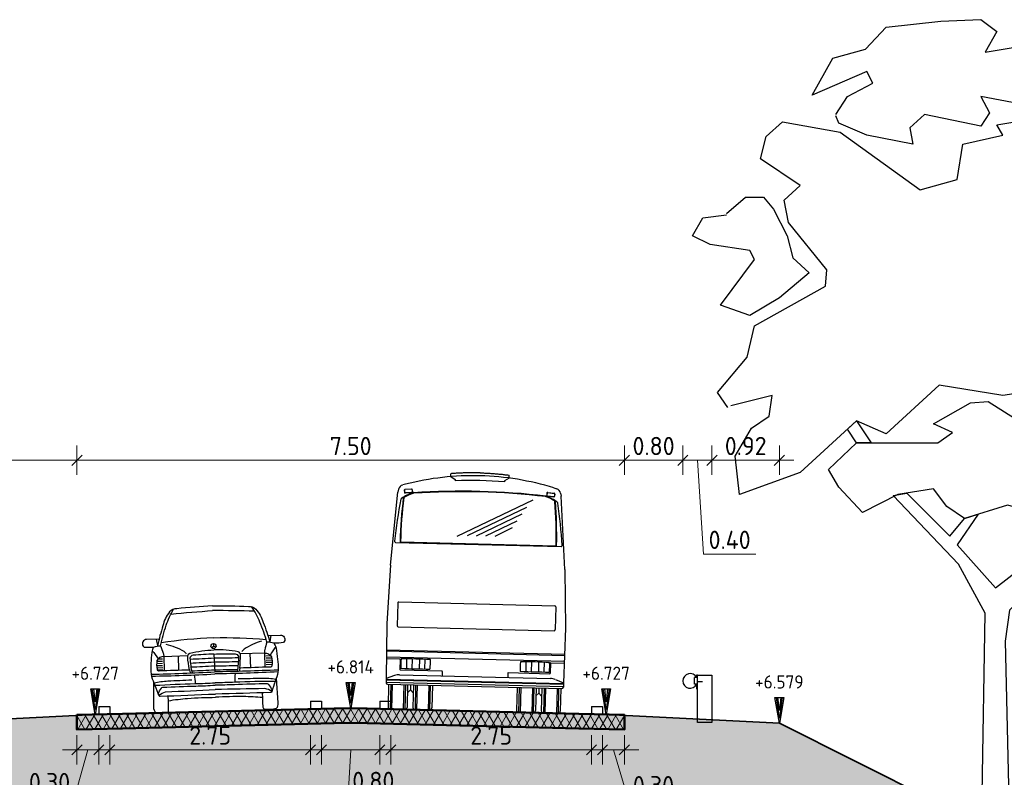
# Model space of a CAD drawing. Header units: metres. Extents: x -54 to 109, y -117 to 84.
# Tile 632 of 656: x 34 to 48, y 11 to 22. Entities that reach past the tile are written whole.
import ezdxf

# ---------------------------------------------------------------- set-up
doc = ezdxf.new("R2010")
doc.units = ezdxf.units.M
doc.layers.get('Defpoints').update_dxf_attribs({"color": 151})
for name, color, linetype, lineweight in [('B-WE-GR-BOOM-S', 253, 'Continuous', 25), ('N-WE-BV-GELEIDECONSTRUCTIE_GELEIDERAIL-SD', 210, 'Continuous', 25), ('N-WE-GW-BERM-GD', 90, 'Continuous', 35), ('N-WE-VH-VERHARDING-GD', 252, 'Continuous', 50), ('N-WE-VH-VERHARDING_ASFALT_DEKLAAG-AD', 252, 'Continuous', 18), ('N-WE-VW-MARKERING-GD', 7, 'Continuous', 35), ('N-WE-VW-MARKERING-S', 7, 'Continuous', 25), ('X-XX-AL-AANKLEDING-SD', 7, 'Continuous', 25), ('X-XX-AL-M', 7, 'Continuous', 18), ('X-XX-AL-T25', 7, 'Continuous', 25), ('X-XX-AL_BINDEND-M', 10, 'Continuous', 18)]:
    doc.layers.add(name, color=color, linetype=linetype, lineweight=lineweight)
doc.layers.add('N-WE-GW-GROND_ZAND_DRAINEERZAND-V', color=7, linetype='Continuous', lineweight=18, true_color=0xf6e8be)
doc.styles.add('NLCS-ISO', font='NLCS-ISO.ttf')
doc.styles.add('NLCS-ISO-M100-T25', font='NLCS-ISO.ttf', dxfattribs={"height": 0.25})
doc.dimstyles.new('NLCS-M100-T25-SCHRAP_L2_H2', dxfattribs={"dimscale": 0.1, "dimtxt": 2.5, "dimasz": 1.4, "dimexe": 2, "dimexo": 2, "dimgap": 0.7, "dimtad": 1, "dimzin": 0, "dimdsep": 46, "dimtxsty": 'NLCS-ISO-M100-T25', "dimblk": 'OBLIQUE', "dimcen": 0, "dimdle": 2, "dimclrd": 256, "dimclre": 256, "dimclrt": 256, "dimazin": 0, "dimtfac": 1, "dimtdec": 3, "dimtofl": 0, "dimtmove": 0, "dimatfit": 3, "dimldrblk": 'OBLIQUE', "dimfxl": 2, "dimfxlon": 1, "dimtfillclr": 256, "dimtolj": 1, "dimtzin": 0, "dimlwd": -1, "dimlwe": -1, "dimarcsym": 0})

# ---------------------------------------------------------------- blocks, each defined once
blk = doc.blocks.new('A$Ca52052d4')
at = {"color": 0, "flags": 128}
for points in [[(0.2, 0.614), (0.19, 0.614), (0.16, 0.614)], [(0.2, 0.525), (0.19, 0.525), (0.16, 0.525), (0.16, 0.614)], [(0.19, 0.462), (0.2, 0.462), (0.2, 0.65)], [(0.2, 0.65), (0.19, 0.65), (0.19, 0.614)], [(0.2, 0.65), (0.4, 0.65), (0.4, 0)], [(0.2, 0.56), (0.272, 0.56)], [(0.19, 0.525), (0.19, 0.462)], [(0.4, 0), (0.2, 0), (0.2, 0.462)]]:
    blk.add_lwpolyline(points, dxfattribs=at)
at = {"color": 0}
blk.add_arc((0.1, 0.569), 0.1, 26.6162, 333.7364, dxfattribs=at)
blk = doc.blocks.new('SGR-BOOM_S01_T_ZIJ-D')
at = {"linetype": 'Continuous'}
for p, q in [((1.317, 5.361), (1.456, 5.957)), ((1.456, 5.957), (1.636, 5.985)), ((1.636, 5.985), (1.5, 5.401)), ((1.5, 5.401), (1.317, 5.361))]:
    blk.add_line(p, q, dxfattribs=at)
for p, q in [((0, 0.02), (0, 0)), ((0, 0), (0.527, 0))]:
    blk.add_line(p, q)
at = {"linetype": 'Continuous', "flags": 128}
for points in [[(-1.945, 9.637), (-1.783, 9.88), (-1.439, 10.062), (-1.52, 10.224), (-2.27, 9.9), (-1.986, 10.407), (-1.54, 10.528), (-1.256, 10.832), (-0.507, 10.913), (0.041, 10.934), (0.263, 10.772), (0.101, 10.488), (0.952, 10.63), (1.196, 10.913), (1.743, 10.751), (2.026, 10.853), (2.351, 10.549), (1.743, 10.062), (1.783, 9.698), (1.56, 9.596), (0.041, 9.88), (0.162, 9.657), (0.041, 9.475), (-0.73, 9.637), (-0.932, 9.454), (-0.892, 9.231), (-1.52, 9.353), (-1.905, 9.515), (-1.945, 9.617)], [(-3.425, 5.624), (-3.567, 5.827), (-3.161, 6.313), (-3.06, 6.739), (-2.087, 7.286), (-2.067, 7.509), (-2.594, 8.157), (-2.655, 8.461), (-2.432, 8.664), (-2.979, 9.029), (-2.898, 9.333), (-2.675, 9.535), (-1.885, 9.394), (-0.79, 8.603), (-0.284, 8.745), (-0.203, 9.231), (0.345, 9.353), (0.263, 9.495), (1.115, 9.637), (1.074, 9.353), (1.581, 9.231), (1.905, 9.454), (1.864, 9.86), (2.047, 10.184), (2.634, 10.265), (3.668, 9.617), (3.79, 9.13), (3.101, 8.664), (3.303, 8.34), (4.154, 8.178), (4.519, 7.894), (3.769, 7.246), (2.655, 7.002), (2.634, 6.678), (2.168, 6.516), (1.925, 6.03), (0.345, 5.786), (-0.527, 5.928), (-1.256, 5.26), (-1.662, 5.442), (-2.432, 4.733), (-3.263, 4.429), (-3.323, 4.956), (-3.101, 5.341), (-2.857, 5.503), (-2.817, 5.786), (-3.384, 5.645)], [(-3.445, 8.279), (-3.182, 8.502), (-2.938, 8.502), (-2.797, 8.34), (-2.614, 7.975), (-2.533, 7.671), (-2.31, 7.468), (-2.716, 7.124), (-3.121, 6.881), (-3.526, 7.023), (-3.06, 7.651), (-3.121, 7.772), (-3.668, 7.853), (-3.911, 7.975), (-3.769, 8.218), (-3.445, 8.259)], [(2.412, 5.786), (2.026, 5.867), (2.594, 6.111), (2.432, 6.273), (2.878, 6.556), (2.898, 6.739), (3.546, 6.881), (3.688, 6.739), (4.033, 6.759), (3.952, 7.023), (4.073, 7.266), (4.357, 7.306), (4.722, 6.881), (4.56, 6.232), (4.215, 5.989), (4.276, 5.685), (4.033, 4.976), (3.668, 4.834), (3.283, 5.118), (3.384, 5.401), (3.202, 5.665), (3.546, 6.111), (3.344, 6.111), (2.857, 5.847), (2.614, 5.827), (2.391, 5.786)], [(0, 0.02), (0.061, 0.324), (0.101, 2.807), (-0.263, 3.476), (-1.16, 4.418), (-0.973, 4.449), (-0.385, 3.861), (-0.182, 4.104), (0.006, 4.163), (-0.284, 3.74), (0.243, 3.152), (0.608, 3.436), (0.851, 3.74), (1.034, 4.125), (1.236, 4.064), (1.054, 3.659), (0.709, 3.111), (0.436, 2.848), (0.375, 2.422), (0.426, 0.243), (0.527, 0), (0, 0)]]:
    blk.add_lwpolyline(points, dxfattribs=at)
for points in [[(-1.662, 5.138), (-0.547, 5.138), (-0.345, 5.28), (-0.608, 5.401), (-0.101, 5.685), (0.142, 5.705), (0.588, 5.422), (1.094, 5.3), (1.743, 5.462), (1.864, 5.746), (2.857, 5.543), (3.141, 5.422), (3.04, 5.097), (2.675, 4.976), (2.999, 4.834), (3.283, 4.53), (3.587, 4.408), (3.607, 4.206), (3.222, 4.044), (2.493, 4.206), (2.067, 3.861), (1.864, 3.537), (1.236, 4.064), (0.405, 4.287), (-0.182, 4.104), (-0.426, 4.267), (-0.608, 4.51), (-1.094, 4.429), (-1.581, 4.185), (-1.905, 4.53), (-2.047, 4.773)], [(-1.662, 5.138), (-1.787, 5.326), (-1.662, 5.442), (-1.459, 5.138)]]:
    blk.add_lwpolyline(points, close=True, dxfattribs=at)
blk = doc.blocks.new('VW-MARKERING_015')
at = {"layer": 'N-WE-VW-MARKERING-S'}
for p, q in [((-0.075, 0.1), (0.075, 0.1)), ((-0.075, 0.1), (-0.075, 0)), ((-0.075, 0), (0.075, 0)), ((0.075, 0.1), (0.075, 0))]:
    blk.add_line(p, q, dxfattribs=at)
blk = doc.blocks.new('Blok - Peilmaat randverharding')
at = {"color": 0}
for p, q in [((-0.6, 3.5), (0.6, 3.5)), ((0, 0), (-0.6, 3.5)), ((-0.4, 3.5), (0.4, 3.5)), ((0, 0.7), (-0.4, 3.5)), ((-0.2, 3.5), (0.2, 3.5)), ((0, 1.75), (-0.2, 3.5)), ((0.6, 3.5), (0, 0)), ((0.4, 3.5), (0, 0.7)), ((0.2, 3.5), (0, 1.75))]:
    blk.add_line(p, q, dxfattribs=at)
blk = doc.blocks.new('_Oblique')
at = {"color": 0, "linetype": 'ByBlock', "lineweight": -2}
blk.add_line((-0.5, -0.5), (0.5, 0.5), dxfattribs=at)
blk = doc.blocks.new('*D194')
at = {"layer": 'Defpoints', "color": 0, "transparency": 16777216}
for p in [(34.859, 12.347), (35.159, 12.354), (35.159, 11.864)]:
    blk.add_point(p, dxfattribs=at)
at = {"layer": 'X-XX-AL_BINDEND-M', "transparency": 16777216}
for p, q in [((34.859, 12.064), (34.859, 11.664)), ((35.159, 12.064), (35.159, 11.664)), ((34.659, 11.864), (35.359, 11.864)), ((35.009, 11.864), (34.828, 11.227)), ((34.828, 11.227), (34.138, 11.227))]:
    blk.add_line(p, q, dxfattribs=at)
at = {"layer": 'X-XX-AL_BINDEND-M', "transparency": 16777216, "xscale": 0.14, "yscale": 0.14, "zscale": 0.14, "rotation": 180}
blk.add_blockref('_Oblique', (34.859, 11.864), dxfattribs=at)
at = {"layer": 'X-XX-AL_BINDEND-M', "transparency": 16777216, "xscale": 0.14, "yscale": 0.14, "zscale": 0.14}
blk.add_blockref('_Oblique', (35.159, 11.864), dxfattribs=at)
at = {"layer": 'X-XX-AL_BINDEND-M', "transparency": 16777216, "insert": (34.483, 11.422), "char_height": 0.25, "attachment_point": 5, "style": 'NLCS-ISO-M100-T25'}
blk.add_mtext('\\A1;0.30', dxfattribs=at)
blk = doc.blocks.new('*D195')
at = {"layer": 'Defpoints', "color": 0, "transparency": 16777216}
for p in [(38.059, 12.427), (35.309, 12.358), (38.059, 11.864)]:
    blk.add_point(p, dxfattribs=at)
at = {"layer": 'X-XX-AL_BINDEND-M', "transparency": 16777216}
for p, q in [((35.309, 12.064), (35.309, 11.664)), ((38.059, 12.064), (38.059, 11.664)), ((35.109, 11.864), (38.259, 11.864))]:
    blk.add_line(p, q, dxfattribs=at)
at = {"layer": 'X-XX-AL_BINDEND-M', "transparency": 16777216, "xscale": 0.14, "yscale": 0.14, "zscale": 0.14, "rotation": 180}
blk.add_blockref('_Oblique', (35.309, 11.864), dxfattribs=at)
at = {"layer": 'X-XX-AL_BINDEND-M', "transparency": 16777216, "xscale": 0.14, "yscale": 0.14, "zscale": 0.14}
blk.add_blockref('_Oblique', (38.059, 11.864), dxfattribs=at)
at = {"layer": 'X-XX-AL_BINDEND-M', "transparency": 16777216, "insert": (36.684, 12.059), "char_height": 0.25, "attachment_point": 5, "style": 'NLCS-ISO-M100-T25'}
blk.add_mtext('\\A1;2.75', dxfattribs=at)
blk = doc.blocks.new('*D196')
at = {"layer": 'Defpoints', "color": 0, "transparency": 16777216}
for p in [(38.209, 12.529), (39.009, 12.529), (39.009, 11.864)]:
    blk.add_point(p, dxfattribs=at)
at = {"layer": 'X-XX-AL_BINDEND-M', "transparency": 16777216}
for p, q in [((38.209, 12.064), (38.209, 11.664)), ((39.009, 12.064), (39.009, 11.664)), ((38.009, 11.864), (39.209, 11.864)), ((38.609, 11.864), (38.574, 11.243)), ((38.574, 11.243), (39.264, 11.243))]:
    blk.add_line(p, q, dxfattribs=at)
at = {"layer": 'X-XX-AL_BINDEND-M', "transparency": 16777216, "xscale": 0.14, "yscale": 0.14, "zscale": 0.14, "rotation": 180}
blk.add_blockref('_Oblique', (38.209, 11.864), dxfattribs=at)
at = {"layer": 'X-XX-AL_BINDEND-M', "transparency": 16777216, "xscale": 0.14, "yscale": 0.14, "zscale": 0.14}
blk.add_blockref('_Oblique', (39.009, 11.864), dxfattribs=at)
at = {"layer": 'X-XX-AL_BINDEND-M', "transparency": 16777216, "insert": (38.919, 11.438), "char_height": 0.25, "attachment_point": 5, "style": 'NLCS-ISO-M100-T25'}
blk.add_mtext('\\A1;0.80', dxfattribs=at)
blk = doc.blocks.new('*D197')
at = {"layer": 'Defpoints', "color": 0, "transparency": 16777216}
for p in [(39.159, 12.444), (41.909, 12.358), (41.909, 11.864)]:
    blk.add_point(p, dxfattribs=at)
at = {"layer": 'X-XX-AL_BINDEND-M', "transparency": 16777216}
for p, q in [((39.159, 12.064), (39.159, 11.664)), ((41.909, 12.064), (41.909, 11.664)), ((38.959, 11.864), (42.109, 11.864))]:
    blk.add_line(p, q, dxfattribs=at)
at = {"layer": 'X-XX-AL_BINDEND-M', "transparency": 16777216, "xscale": 0.14, "yscale": 0.14, "zscale": 0.14, "rotation": 180}
blk.add_blockref('_Oblique', (39.159, 11.864), dxfattribs=at)
at = {"layer": 'X-XX-AL_BINDEND-M', "transparency": 16777216, "xscale": 0.14, "yscale": 0.14, "zscale": 0.14}
blk.add_blockref('_Oblique', (41.909, 11.864), dxfattribs=at)
at = {"layer": 'X-XX-AL_BINDEND-M', "transparency": 16777216, "insert": (40.534, 12.059), "char_height": 0.25, "attachment_point": 5, "style": 'NLCS-ISO-M100-T25'}
blk.add_mtext('\\A1;2.75', dxfattribs=at)
blk = doc.blocks.new('*D198')
at = {"layer": 'Defpoints', "color": 0, "transparency": 16777216}
for p in [(42.059, 12.354), (42.359, 12.347), (42.359, 11.864)]:
    blk.add_point(p, dxfattribs=at)
at = {"layer": 'X-XX-AL_BINDEND-M', "transparency": 16777216}
for p, q in [((42.059, 12.064), (42.059, 11.664)), ((42.359, 12.064), (42.359, 11.664)), ((41.859, 11.864), (42.559, 11.864)), ((42.209, 11.864), (42.413, 11.184)), ((42.413, 11.184), (43.103, 11.184))]:
    blk.add_line(p, q, dxfattribs=at)
at = {"layer": 'X-XX-AL_BINDEND-M', "transparency": 16777216, "xscale": 0.14, "yscale": 0.14, "zscale": 0.14, "rotation": 180}
blk.add_blockref('_Oblique', (42.059, 11.864), dxfattribs=at)
at = {"layer": 'X-XX-AL_BINDEND-M', "transparency": 16777216, "xscale": 0.14, "yscale": 0.14, "zscale": 0.14}
blk.add_blockref('_Oblique', (42.359, 11.864), dxfattribs=at)
at = {"layer": 'X-XX-AL_BINDEND-M', "transparency": 16777216, "insert": (42.758, 11.379), "char_height": 0.25, "attachment_point": 5, "style": 'NLCS-ISO-M100-T25'}
blk.add_mtext('\\A1;0.30', dxfattribs=at)
blk = doc.blocks.new('*D199')
at = {"layer": 'Defpoints', "color": 0, "transparency": 16777216}
for p in [(34.859, 15.829), (34.859, 12.341), (42.359, 12.347)]:
    blk.add_point(p, dxfattribs=at)
at = {"layer": 'X-XX-AL_BINDEND-M', "transparency": 16777216}
for p, q in [((34.859, 15.629), (34.859, 16.029)), ((42.359, 15.629), (42.359, 16.029)), ((42.559, 15.829), (34.659, 15.829))]:
    blk.add_line(p, q, dxfattribs=at)
at = {"layer": 'X-XX-AL_BINDEND-M', "transparency": 16777216, "xscale": 0.14, "yscale": 0.14, "zscale": 0.14, "rotation": 180}
blk.add_blockref('_Oblique', (34.859, 15.829), dxfattribs=at)
at = {"layer": 'X-XX-AL_BINDEND-M', "transparency": 16777216, "xscale": 0.14, "yscale": 0.14, "zscale": 0.14}
blk.add_blockref('_Oblique', (42.359, 15.829), dxfattribs=at)
at = {"layer": 'X-XX-AL_BINDEND-M', "transparency": 16777216, "insert": (38.609, 16.024), "char_height": 0.25, "attachment_point": 5, "style": 'NLCS-ISO-M100-T25'}
blk.add_mtext('\\A1;7.50', dxfattribs=at)
blk = doc.blocks.new('*D200')
at = {"layer": 'Defpoints', "color": 0, "transparency": 16777216}
for p in [(30.809, 15.829), (34.859, 12.341), (30.809, 12.144)]:
    blk.add_point(p, dxfattribs=at)
at = {"layer": 'X-XX-AL-M', "transparency": 16777216}
for p, q in [((30.809, 15.629), (30.809, 16.029)), ((34.859, 15.629), (34.859, 16.029)), ((35.059, 15.829), (30.609, 15.829))]:
    blk.add_line(p, q, dxfattribs=at)
at = {"layer": 'X-XX-AL-M', "transparency": 16777216, "xscale": 0.14, "yscale": 0.14, "zscale": 0.14, "rotation": 180}
blk.add_blockref('_Oblique', (30.809, 15.829), dxfattribs=at)
at = {"layer": 'X-XX-AL-M', "transparency": 16777216, "xscale": 0.14, "yscale": 0.14, "zscale": 0.14}
blk.add_blockref('_Oblique', (34.859, 15.829), dxfattribs=at)
at = {"layer": 'X-XX-AL-M', "transparency": 16777216, "insert": (32.834, 16.024), "char_height": 0.25, "attachment_point": 5, "style": 'NLCS-ISO-M100-T25'}
blk.add_mtext('\\A1;4.05', dxfattribs=at)
blk = doc.blocks.new('*D204')
at = {"layer": 'Defpoints', "color": 0, "transparency": 16777216}
for p in [(43.159, 15.829), (43.159, 12.902), (42.359, 12.347)]:
    blk.add_point(p, dxfattribs=at)
at = {"layer": 'X-XX-AL_BINDEND-M', "transparency": 16777216}
for p, q in [((42.359, 15.629), (42.359, 16.029)), ((43.159, 15.629), (43.159, 16.029)), ((42.159, 15.829), (43.359, 15.829))]:
    blk.add_line(p, q, dxfattribs=at)
at = {"layer": 'X-XX-AL_BINDEND-M', "transparency": 16777216, "xscale": 0.14, "yscale": 0.14, "zscale": 0.14, "rotation": 180}
blk.add_blockref('_Oblique', (42.359, 15.829), dxfattribs=at)
at = {"layer": 'X-XX-AL_BINDEND-M', "transparency": 16777216, "xscale": 0.14, "yscale": 0.14, "zscale": 0.14}
blk.add_blockref('_Oblique', (43.159, 15.829), dxfattribs=at)
at = {"layer": 'X-XX-AL_BINDEND-M', "transparency": 16777216, "insert": (42.759, 16.024), "char_height": 0.25, "attachment_point": 5, "style": 'NLCS-ISO-M100-T25'}
blk.add_mtext('\\A1;0.80', dxfattribs=at)
blk = doc.blocks.new('*D202')
at = {"layer": 'Defpoints', "color": 0, "transparency": 16777216}
for p in [(43.559, 15.829), (43.559, 12.983), (43.159, 12.902)]:
    blk.add_point(p, dxfattribs=at)
at = {"layer": 'X-XX-AL-M', "transparency": 16777216}
for p, q in [((43.159, 15.629), (43.159, 16.029)), ((43.559, 15.629), (43.559, 16.029)), ((42.959, 15.829), (43.759, 15.829)), ((43.359, 15.829), (43.444, 14.544)), ((43.444, 14.544), (44.159, 14.544))]:
    blk.add_line(p, q, dxfattribs=at)
at = {"layer": 'X-XX-AL-M', "transparency": 16777216, "xscale": 0.14, "yscale": 0.14, "zscale": 0.14, "rotation": 180}
blk.add_blockref('_Oblique', (43.159, 15.829), dxfattribs=at)
at = {"layer": 'X-XX-AL-M', "transparency": 16777216, "xscale": 0.14, "yscale": 0.14, "zscale": 0.14}
blk.add_blockref('_Oblique', (43.559, 15.829), dxfattribs=at)
at = {"layer": 'X-XX-AL-M', "transparency": 16777216, "insert": (43.801, 14.739), "char_height": 0.25, "attachment_point": 5, "style": 'NLCS-ISO-M100-T25'}
blk.add_mtext('\\A1;0.40', dxfattribs=at)
blk = doc.blocks.new('*D203')
at = {"layer": 'Defpoints', "color": 0, "transparency": 16777216}
for p in [(44.482, 15.829), (43.559, 12.983), (44.482, 12.228)]:
    blk.add_point(p, dxfattribs=at)
at = {"layer": 'X-XX-AL-M', "transparency": 16777216}
for p, q in [((43.559, 15.629), (43.559, 16.029)), ((44.482, 15.629), (44.482, 16.029)), ((43.359, 15.829), (44.682, 15.829))]:
    blk.add_line(p, q, dxfattribs=at)
at = {"layer": 'X-XX-AL-M', "transparency": 16777216, "xscale": 0.14, "yscale": 0.14, "zscale": 0.14, "rotation": 180}
blk.add_blockref('_Oblique', (43.559, 15.829), dxfattribs=at)
at = {"layer": 'X-XX-AL-M', "transparency": 16777216, "xscale": 0.14, "yscale": 0.14, "zscale": 0.14}
blk.add_blockref('_Oblique', (44.482, 15.829), dxfattribs=at)
at = {"layer": 'X-XX-AL-M', "transparency": 16777216, "insert": (44.021, 16.024), "char_height": 0.25, "attachment_point": 5, "style": 'NLCS-ISO-M100-T25'}
blk.add_mtext('\\A1;0.92', dxfattribs=at)
blk = doc.blocks.new('SAL-AANKLEDING_AUTO2_VOORAANZICHT-D')
for points in [[(0, 1.444, 0.007203), (-0.491, 1.419, 0.202991), (-0.59, 1.379, 0.115354), (-0.688, 1.192, 0.02362), (-0.77, 0.922), (-0.728, 0.92, -0.039295), (-0.642, 1.197, -0.063891), (-0.533, 1.414, 1.610739)], [(-0.573, 1.349, -0.010374), (0, 1.376, -2.724072)], [(0, 1.444, -0.007203), (0.491, 1.419, -0.202991), (0.59, 1.379, -0.115354), (0.688, 1.192, -0.02362), (0.77, 0.922), (0.728, 0.92, 0.039295), (0.642, 1.197, 0.063891), (0.533, 1.414, -1.610739)], [(0.573, 1.349, 0.010374), (0, 1.376, 2.724072)], [(-0.746, 1.012), (-0.917, 1.012, 0.27664), (-0.969, 0.981, 0.198246), (-0.974, 0.935, 0.12914), (-0.956, 0.906, 0.020931), (-0.824, 0.903, -0.059577), (-0.728, 0.92, 0.637995)], [(0, 1.005, 0.02762), (-0.719, 0.957, 0.66556)], [(0, 1.005, -0.02762), (0.719, 0.957, -0.66556)], [(0.746, 1.012), (0.917, 1.012, -0.27664), (0.969, 0.981, -0.198246), (0.974, 0.935, -0.12914), (0.956, 0.906, -0.020931), (0.824, 0.903, 0.059577), (0.728, 0.92, -0.637995)], [(-0.824, 0.903, 0.116709), (-0.851, 0.833, 0.04543), (-0.871, 0.534, 0.008085), (0, 0.538, 0.791237)], [(-0.847, 0.855, -0.043294), (-0.769, 0.741, -1.188941)], [(-0.728, 0.92, -0.00388), (-0.697, 0.818, -0.095907), (-0.689, 0.77, 0.317279), (-0.785, 0.718, 0.088765), (-0.788, 0.596, 0.4447), (-0.76, 0.578, -0.004269), (-0.345, 0.577, -0.028705), (-0.362, 0.756, -0.295623), (-0.333, 0.803, -0.059504), (0, 0.837, 0.378332)], [(-0.657, 0.937, -0.07746), (-0.413, 0.834, -0.149405), (-0.381, 0.797, -0.959127)], [(0.728, 0.92, 0.00388), (0.697, 0.818, 0.095907), (0.689, 0.77, -0.317279), (0.785, 0.718, -0.088765), (0.788, 0.596, -0.4447), (0.76, 0.578, 0.004269), (0.345, 0.577, 0.028705), (0.362, 0.756, 0.295623), (0.333, 0.803, 0.059504), (0, 0.837, -0.378332)], [(0.824, 0.903, -0.116709), (0.851, 0.833, -0.04543), (0.871, 0.534, -0.008085), (0, 0.538, -0.791237)], [(0.657, 0.937, 0.07746), (0.413, 0.834, 0.149405), (0.381, 0.797, 0.959127)], [(0.847, 0.855, 0.043294), (0.769, 0.741, 1.188941)], [(-0.002, 0.782, 0.008987), (-0.287, 0.775, 0.355793), (-0.332, 0.735, 0.049944), (-0.309, 0.533, 18.766225)], [(-0.331, 0.723, 0.006555), (-0.001, 0.729, 0.006598), (0.331, 0.723)], [(-0.329, 0.669, 0.006471), (-0.001, 0.675, 0.006514), (0.329, 0.669, 0.006564)], [(-0.002, 0.782, -0.0091), (0.287, 0.775, -0.355793), (0.332, 0.735, -0.049944), (0.309, 0.533, -18.766225)], [(-0.323, 0.615, 0.006331), (-0.001, 0.621, 0.006373), (0.323, 0.615, 0.006531)], [(-0.314, 0.561, 0.006134), (-0.001, 0.567, 0.006177), (0.314, 0.561, 0.006498)], [(-0.871, 0.534, 0.064353), (-0.836, 0.412, -0.019537), (-0.823, 0.379, 0.001544), (-0.774, 0.238, 0.393039), (-0.758, 0.229, 0.002712), (0, 0.234, -2.421509)], [(-0.867, 0.508, 0.009578), (0, 0.509, -1.320566)], [(-0.841, 0.423), (-0.851, 0.085, 0.238946), (-0.825, 0.006, 0.062777), (-0.675, 0, 0.365466), (-0.648, 0.028, 0.01834), (-0.648, 0.23, 2.918386)], [(-0.318, 0.434, 0.003415), (-0.645, 0.43, 0.034954), (-0.836, 0.412, 0.495656)], [(-0.28, 0.505, -0.042096), (-0.272, 0.385, -0.389821)], [(0.871, 0.534, -0.064353), (0.836, 0.412, 0.019537), (0.823, 0.379, -0.001544), (0.774, 0.238, -0.393039), (0.758, 0.229, -0.002712), (0, 0.234, 2.421509)], [(0.867, 0.508, -0.009578), (0, 0.509, 1.320566)], [(0.28, 0.505, 0.042096), (0.272, 0.385, 0.389821)], [(0.318, 0.434, -0.003415), (0.645, 0.43, -0.034954), (0.836, 0.412, -0.495656)], [(0.841, 0.423), (0.851, 0.085, -0.238946), (0.825, 0.006, -0.062777), (0.675, 0, -0.365466), (0.648, 0.028, -0.01834), (0.648, 0.23, -2.918386)], [(-0.824, 0.38, -0.011487), (-0.272, 0.385, 0.01463), (0, 0.389, 0.863735)], [(-0.782, 0.259, -0.064629), (-0.737, 0.339, -0.21067), (-0.718, 0.35, -0.006875), (-0.264, 0.352, 0.01112), (0, 0.356, -3.384918)], [(-0.776, 0.244, -0.109894), (-0.68, 0.285, -0.000858), (0, 0.295, -2.055931)], [(0.824, 0.38, 0.011487), (0.272, 0.385, -0.01463), (0, 0.389, -0.863735)], [(0.782, 0.259, 0.064629), (0.737, 0.339, 0.21067), (0.718, 0.35, 0.006875), (0.264, 0.352, -0.01112), (0, 0.356, 3.384918)], [(0.776, 0.244, 0.109894), (0.68, 0.285, 0.000858), (0, 0.295, 2.055931)], [(-0.646, 0.163, -0.024723), (-0.382, 0.186, -0.015566), (0, 0.189, 0.027528)], [(0.646, 0.163, 0.024723), (0.382, 0.186, 0.015566), (0, 0.189, -0.027528)]]:
    blk.add_lwpolyline(points, format="xyb")
for points in [[(-0.788, 1.012), (-0.77, 0.922)], [(0.788, 1.012), (0.77, 0.922)], [(-0.034, 0.874), (-0.004, 0.891)], [(-0.004, 0.926), (-0.004, 0.891)], [(0.027, 0.874), (-0.004, 0.891)], [(-0.71, 0.675), (-0.791, 0.675)], [(-0.71, 0.705), (-0.787, 0.705)], [(-0.71, 0.735), (-0.774, 0.735)], [(-0.689, 0.77), (-0.359, 0.773)], [(-0.689, 0.77), (-0.689, 0.578)], [(-0.491, 0.772), (-0.492, 0.578)], [(-0.002, 0.782), (0.001, 0.538)], [(0.689, 0.77), (0.359, 0.773)], [(0.491, 0.772), (0.492, 0.578)], [(0.689, 0.77), (0.689, 0.578)], [(0.71, 0.735), (0.774, 0.735)], [(0.71, 0.705), (0.787, 0.705)], [(0.71, 0.675), (0.791, 0.675)], [(-0.71, 0.645), (-0.792, 0.645)], [(-0.71, 0.615), (-0.79, 0.615)], [(-0.71, 0.585), (-0.783, 0.585)], [(-0.345, 0.577), (-0.335, 0.533)], [(0.345, 0.577), (0.335, 0.533)], [(0.71, 0.645), (0.792, 0.645)], [(0.71, 0.615), (0.79, 0.615)], [(0.71, 0.585), (0.783, 0.585)]]:
    blk.add_lwpolyline(points)
blk.add_circle((-0.004, 0.891), 0.0351)
blk = doc.blocks.new('SAL-AANKLEDING_BUS_ACHTERAANZICHT-D')
for p, q in [((-0.4, 3.203), (-0.4, 3.244)), ((0.4, 3.203), (0.4, 3.244)), ((-0.4, 3.204), (-0.338, 3.165)), ((-0.338, 3.165), (-0.338, 3.15)), ((0.4, 3.204), (0.338, 3.165)), ((0.338, 3.165), (0.338, 3.15)), ((-1.195, 1.97), (-1.118, 2.974)), ((-1.11, 3.015), (-1.118, 2.974)), ((-1.017, 3.085), (-1.055, 3.073)), ((-1.032, 3.001), (-1.029, 2.972)), ((-1.029, 3.002), (-1.027, 2.972)), ((-0.933, 3.02), (-1.023, 3.012)), ((-0.933, 3.018), (-1.022, 3.01)), ((-0.929, 2.973), (-1.018, 2.965)), ((-0.929, 2.97), (-1.018, 2.963)), ((-0.925, 3.011), (-0.922, 2.981)), ((-0.922, 3.011), (-0.92, 2.981)), ((0.922, 3.011), (0.92, 2.981)), ((0.925, 3.011), (0.922, 2.981)), ((0.929, 2.973), (1.018, 2.965)), ((0.929, 2.97), (1.018, 2.963)), ((0.933, 3.02), (1.023, 3.012)), ((0.933, 3.018), (1.022, 3.01)), ((1.017, 3.085), (1.055, 3.073)), ((1.029, 3.002), (1.027, 2.972)), ((1.032, 3.001), (1.029, 2.972)), ((1.11, 3.015), (1.118, 2.974)), ((1.195, 1.97), (1.118, 2.974)), ((-1.134, 2.285), (1.134, 2.285)), ((-1.057, 2.292), (1.057, 2.292)), ((-1.195, 1.97), (-1.225, 1.17)), ((1.195, 1.97), (1.225, 1.17)), ((-1.083, 1.455), (-1.083, 1.145)), ((-1.068, 1.47), (1.068, 1.47)), ((1.083, 1.455), (1.083, 1.145)), ((-1.225, 1.17), (-1.216, 0.42)), ((-1.068, 1.13), (1.068, 1.13)), ((1.225, 1.17), (1.216, 0.42)), ((-1.221, 0.81), (1.221, 0.81)), ((-1.22, 0.795), (1.22, 0.795)), ((-1.22, 0.715), (1.22, 0.715)), ((-1.219, 0.69), (-1.035, 0.69)), ((-1.03, 0.685), (-1.03, 0.545)), ((-0.942, 0.694), (-0.942, 0.561)), ((-0.867, 0.695), (-0.867, 0.56)), ((-0.767, 0.695), (-0.767, 0.56)), ((-0.692, 0.694), (-0.692, 0.561)), ((0.693, 0.694), (0.693, 0.561)), ((0.768, 0.695), (0.768, 0.56)), ((0.867, 0.695), (0.867, 0.56)), ((0.943, 0.694), (0.943, 0.561)), ((1.03, 0.685), (1.03, 0.545)), ((1.035, 0.69), (1.219, 0.69)), ((-1.025, 0.54), (-0.455, 0.54)), ((0.455, 0.54), (1.025, 0.54)), ((-1.102, 0.462), (-1.216, 0.42)), ((-1.216, 0.42), (-1.215, 0.36)), ((-1.206, 0.411), (1.206, 0.411)), ((-1.033, 0.474), (1.033, 0.474)), ((-0.45, 0.535), (-0.45, 0.474)), ((0.45, 0.535), (0.45, 0.474)), ((1.102, 0.462), (1.216, 0.42)), ((1.216, 0.42), (1.215, 0.36)), ((-1.216, 0.4), (1.216, 0.4)), ((-1.215, 0.37), (1.215, 0.37)), ((-1.195, 0.34), (1.195, 0.34)), ((-1.18, 0.34), (-1.18, 0.03)), ((-1.15, 0.34), (-1.15, 0)), ((-1.13, 0.34), (-1.13, 0)), ((-0.97, 0.34), (-0.97, 0)), ((-0.95, 0.34), (-0.95, 0)), ((-0.92, 0.34), (-0.92, 0.03)), ((-0.88, 0.27), (-0.92, 0.23)), ((-0.88, 0.34), (-0.88, 0.27)), ((-0.88, 0.27), (-0.84, 0.23)), ((-0.84, 0.34), (-0.84, 0.03)), ((-0.81, 0.34), (-0.81, 0)), ((-0.79, 0.34), (-0.79, 0)), ((-0.63, 0.34), (-0.63, 0)), ((-0.61, 0.34), (-0.61, 0)), ((-0.58, 0.34), (-0.58, 0.03)), ((0.58, 0.34), (0.58, 0.03)), ((0.61, 0.34), (0.61, 0)), ((0.63, 0.34), (0.63, 0)), ((0.79, 0.34), (0.79, 0)), ((0.81, 0.34), (0.81, 0)), ((0.84, 0.34), (0.84, 0.03)), ((0.88, 0.27), (0.84, 0.23)), ((0.88, 0.34), (0.88, 0.27)), ((0.88, 0.27), (0.92, 0.23)), ((0.92, 0.34), (0.92, 0.03)), ((0.95, 0.34), (0.95, 0)), ((0.97, 0.34), (0.97, 0)), ((1.13, 0.34), (1.13, 0)), ((1.15, 0.34), (1.15, 0)), ((1.18, 0.34), (1.18, 0.03)), ((-0.88, 0.25), (-0.879, 0.249))]:
    blk.add_line(p, q)
for points in [[(-0.29, 2.393), (0.736, 2.916)], [(-0.15, 2.403), (0.653, 2.811)], [(-0.025, 2.404), (0.589, 2.717)], [(0.102, 2.405), (0.526, 2.623)], [(0.229, 2.406), (0.463, 2.529)], [(-1.15, 0), (-0.95, 0)], [(-0.81, 0), (-0.61, 0)], [(0.61, 0), (0.81, 0)], [(0.95, 0), (1.15, 0)]]:
    blk.add_lwpolyline(points)
for points in [[(0, 3.265, 0), (-0.012, 3.265, 0), (-0.024, 3.265, 0), (-0.036, 3.265, 0), (-0.049, 3.265, 0), (-0.061, 3.265, 0), (-0.073, 3.264, 0), (-0.085, 3.264, 0), (-0.098, 3.264, 0), (-0.11, 3.263, 0), (-0.122, 3.263, 0), (-0.134, 3.263, 0), (-0.147, 3.262, 0), (-0.159, 3.262, 0), (-0.171, 3.261, 0), (-0.183, 3.261, 0), (-0.195, 3.26, 0), (-0.207, 3.259, 0), (-0.22, 3.259, 0), (-0.232, 3.258, 0), (-0.244, 3.257, 0), (-0.256, 3.256, 0), (-0.269, 3.255, 0), (-0.281, 3.255, 0), (-0.293, 3.254, 0), (-0.305, 3.253, 0), (-0.317, 3.252, 0), (-0.329, 3.251, 0), (-0.341, 3.249, 0), (-0.353, 3.248, 0), (-0.366, 3.247, 0), (-0.378, 3.246, 0), (-0.39, 3.245, 0), (-0.4, 3.244, 0)], [(0, 3.265, 0), (0.012, 3.265, 0), (0.024, 3.265, 0), (0.036, 3.265, 0), (0.049, 3.265, 0), (0.061, 3.265, 0), (0.073, 3.264, 0), (0.085, 3.264, 0), (0.098, 3.264, 0), (0.11, 3.263, 0), (0.122, 3.263, 0), (0.134, 3.263, 0), (0.147, 3.262, 0), (0.159, 3.262, 0), (0.171, 3.261, 0), (0.183, 3.261, 0), (0.195, 3.26, 0), (0.207, 3.259, 0), (0.22, 3.259, 0), (0.232, 3.258, 0), (0.244, 3.257, 0), (0.256, 3.256, 0), (0.269, 3.255, 0), (0.281, 3.255, 0), (0.293, 3.254, 0), (0.305, 3.253, 0), (0.317, 3.252, 0), (0.329, 3.251, 0), (0.341, 3.249, 0), (0.353, 3.248, 0), (0.366, 3.247, 0), (0.378, 3.246, 0), (0.39, 3.245, 0), (0.4, 3.244, 0)]]:
    blk.add_polyline3d(points)
for centre, radius, start, end in [((0, -0.525), 3.75, 90, 105.7357), ((0, -2.44), 5.6, 86.5397, 93.4603), ((0, -0.525), 3.75, 74.2643, 90), ((-1.032, 2.996), 0.08, 106.9197, 166.9197), ((-0.719, 2.395), 0.605, 108.79, 125.248), ((-1.022, 3.002), 0.01, 95.0066, 184.9842), ((-1.022, 3.002), 0.0075, 95.0066, 184.9842), ((-1.019, 2.972), 0.01, 184.986, 274.9979), ((-1.019, 2.972), 0.0075, 184.986, 274.9979), ((-0.932, 3.01), 0.01, 4.9859, 94.9985), ((-0.932, 3.01), 0.0075, 4.9859, 94.9985), ((-0.929, 2.98), 0.0075, 275.0046, 4.9878), ((-0.929, 2.98), 0.01, 275.0046, 4.9878), ((-0.897, 2.916), 0.055, 95.1702, 108.8332), ((0, -6.994), 10.005, 84.793, 95.1702), ((0, -6.994), 9.998, 84.793, 95.1702), ((0.897, 2.916), 0.055, 71.1668, 84.8298), ((0.719, 2.395), 0.605, 54.752, 71.21), ((0.929, 2.98), 0.01, 175.0122, 264.9954), ((0.932, 3.01), 0.01, 85.0015, 175.0141), ((0.929, 2.98), 0.0075, 175.0122, 264.9954), ((0.932, 3.01), 0.0075, 85.0015, 175.0141), ((1.019, 2.972), 0.0075, 265.0021, 355.014), ((1.019, 2.972), 0.01, 265.0021, 355.014), ((1.022, 3.002), 0.0075, 355.0158, 84.9934), ((1.022, 3.002), 0.01, 355.0158, 84.9934), ((1.032, 2.996), 0.08, 13.0803, 73.0803), ((4.988, 1.822), 6.155, 170.1311, 175.5311), ((-1.057, 2.873), 0.02, 125.2484, 170.1316), ((5.082, 2.286), 6.155, 174.292, 179.8655), ((5.082, 2.286), 6.148, 174.292, 179.8655), ((-1.022, 2.896), 0.02, 120.7613, 174.2918), ((-1.022, 2.896), 0.013, 120.7613, 174.2918), ((-0.719, 2.395), 0.598, 108.79, 121.203), ((-0.897, 2.916), 0.048, 95.1702, 108.8332), ((0.897, 2.916), 0.048, 71.1668, 84.8298), ((0.719, 2.395), 0.598, 58.797, 71.21), ((1.022, 2.896), 0.013, 5.7082, 59.2387), ((1.022, 2.896), 0.02, 5.7082, 59.2387), ((-5.082, 2.286), 6.148, 0.1345, 5.708), ((-5.082, 2.286), 6.155, 0.1345, 5.708), ((1.057, 2.873), 0.02, 9.8684, 54.7516), ((-4.988, 1.822), 6.155, 4.4689, 9.8689), ((-1.134, 2.3), 0.015, 175.5304, 270), ((-1.057, 2.3), 0.015, 179.8657, 270), ((-1.057, 2.3), 0.008, 179.8657, 270), ((1.057, 2.3), 0.008, 270, 0.1343), ((1.057, 2.3), 0.015, 270, 0.1343), ((1.134, 2.3), 0.015, 270, 4.4696), ((-1.068, 1.455), 0.015, 90, 180), ((1.068, 1.455), 0.015, 0, 90), ((-1.068, 1.145), 0.015, 180, 270), ((1.068, 1.145), 0.015, 270, 0), ((-1.035, 0.685), 0.005, 0, 90), ((-0.11, 0.628), 0.91, 176.1835, 183.8166), ((-1.013, 0.688), 0.005, 91.4099, 176.1883), ((-0.817, -7.282), 7.977, 88.595, 91.4053), ((-0.622, 0.688), 0.005, 3.8117, 88.5901), ((-1.525, 0.628), 0.91, 356.1836, 3.8165), ((1.525, 0.628), 0.91, 176.1835, 183.8164), ((0.622, 0.688), 0.005, 91.4099, 176.1883), ((0.818, -7.282), 7.977, 88.5947, 91.405), ((1.013, 0.688), 0.005, 3.8117, 88.5901), ((0.11, 0.628), 0.91, 356.1834, 3.8165), ((1.035, 0.685), 0.005, 90, 180), ((-1.025, 0.545), 0.005, 180, 270), ((-1.013, 0.567), 0.005, 183.8117, 268.5901), ((-0.817, 8.537), 7.977, 268.5947, 271.4053), ((-0.622, 0.567), 0.005, 271.4099, 356.1883), ((-0.455, 0.535), 0.005, 0, 90), ((0.455, 0.535), 0.005, 90, 180), ((0.622, 0.567), 0.005, 183.8117, 268.5901), ((0.818, 8.537), 7.977, 268.5947, 271.4053), ((1.013, 0.567), 0.005, 271.4099, 356.1883), ((1.025, 0.545), 0.005, 270, 0), ((-1.206, 0.421), 0.01, 180, 269.3117), ((-1.033, 0.274), 0.2, 89.9999, 110.0825), ((1.033, 0.274), 0.2, 69.9177, 90), ((1.206, 0.421), 0.01, 270.6938, 0), ((-1.195, 0.36), 0.02, 180, 269.3062), ((1.195, 0.36), 0.02, 270.691, 0), ((-1.15, 0.03), 0.03, 180, 270), ((-0.95, 0.03), 0.03, 270, 0), ((-0.81, 0.03), 0.03, 180, 270), ((-0.61, 0.03), 0.03, 270, 0), ((0.61, 0.03), 0.03, 180, 270), ((0.81, 0.03), 0.03, 270, 0), ((0.95, 0.03), 0.03, 180, 270), ((1.15, 0.03), 0.03, 270, 0)]:
    blk.add_arc(centre, radius, start, end)

msp = doc.modelspace()

# ---------------------------------------------------------------- hatches: boundary and pattern name
at = {"layer": 'N-WE-GW-GROND_ZAND_DRAINEERZAND-V'}
h = msp.add_hatch(color=256, dxfattribs=at)
h.dxf.hatch_style = 1
h.paths.add_polyline_path([(31.502, 11.247), (31.669, 11.25), (31.669, 11.246), (31.961, 11.251), (33.524, 11.269), (33.603, 11.269), (33.682, 11.264), (34.392, 11.217), (35.148, 11.162), (35.355, 11.187), (35.463, 11.191), (38.039, 11.194), (38.372, 11.201), (38.609, 11.199), (38.729, 11.197), (41.393, 11.211), (41.556, 11.194), (41.685, 11.181), (41.845, 11.189), (42.261, 11.22), (43.136, 11.27), (43.262, 11.293), (43.309, 11.31), (43.831, 11.28), (45.2, 11.21), (45.321, 11.189), (45.353, 11.185), (45.617, 11.149), (46.191, 11.065), (47.07, 10.935), (44.482, 12.228), (42.359, 12.334), (42.359, 12.141), (41.734, 12.156), (38.834, 12.229), (38.609, 12.234), (38.384, 12.229), (35.484, 12.156), (34.859, 12.141), (34.859, 12.334), (31.059, 12.144), (27.209, 12.054), (24.959, 11.929), (12.74, 5.82), (7.74, 5.82), (7.616, 5.696), (8.241, 5.696), (11.161, 5.723), (11.523, 5.279), (12.008, 4.622), (12.159, 4.609), (12.827, 4.202), (13.568, 4.228), (14.558, 4.262), (15.878, 4.799), (15.937, 4.829), (16.036, 4.943), (16.271, 5.299), (16.549, 5.69), (17.226, 5.843), (21.013, 6.67), (24.374, 8.36), (29.267, 10.831), (29.838, 10.924)])
h.paths.add_polyline_path([(44.482, 12.228), (42.359, 12.334), (42.359, 12.141), (41.734, 12.156), (38.834, 12.229), (38.609, 12.234), (38.384, 12.229), (35.484, 12.156), (34.859, 12.141), (34.859, 12.334), (31.059, 12.144), (27.209, 12.054), (24.959, 11.929), (12.74, 5.82), (7.74, 5.82), (7.616, 5.696), (8.241, 5.696), (11.161, 5.723), (11.523, 5.279), (12.008, 4.622), (12.159, 4.609), (12.827, 4.202), (13.568, 4.228), (14.558, 4.262), (15.878, 4.799), (15.937, 4.829), (16.036, 4.943), (16.271, 5.299), (16.549, 5.69), (17.226, 5.843), (21.013, 6.67), (24.374, 8.36), (29.267, 10.831), (29.838, 10.924), (31.502, 11.247), (31.632, 11.249), (31.669, 11.25), (31.961, 11.251), (33.524, 11.269), (33.603, 11.269), (33.682, 11.264), (34.392, 11.217), (35.148, 11.162), (35.355, 11.187), (35.463, 11.191), (38.039, 11.194), (38.372, 11.201), (38.609, 11.199), (38.729, 11.197), (41.393, 11.211), (41.556, 11.194), (41.649, 11.184), (41.685, 11.181), (41.845, 11.189), (42.261, 11.22), (43.136, 11.27), (43.262, 11.293), (43.309, 11.31), (43.831, 11.28), (45.2, 11.21), (45.321, 11.189), (45.353, 11.185), (45.617, 11.149), (46.191, 11.065), (47.07, 10.935)], flags=17)
h.paths.add_polyline_path([(42.359, 12.334), (41.734, 12.356), (38.834, 12.429), (38.609, 12.434), (38.384, 12.429), (35.484, 12.356), (34.859, 12.334), (34.859, 12.141), (35.484, 12.156), (38.384, 12.229), (38.609, 12.234), (38.834, 12.229), (41.734, 12.156), (42.359, 12.141)])
h = msp.add_hatch(color=256, dxfattribs=at)
h.dxf.hatch_style = 1
h.paths.add_polyline_path([(35.484, 12.156), (34.859, 12.141), (34.859, 12.334), (31.059, 12.144), (27.209, 12.054), (24.959, 11.929), (12.74, 5.82), (7.74, 5.82), (7.616, 5.696), (8.241, 5.696), (11.161, 5.723), (11.523, 5.279), (12.008, 4.622), (12.159, 4.609), (12.827, 4.202), (13.568, 4.228), (14.558, 4.262), (15.878, 4.799), (15.937, 4.829), (16.036, 4.943), (16.271, 5.299), (16.549, 5.69), (17.226, 5.843), (21.013, 6.67), (24.374, 8.36), (29.267, 10.831), (29.838, 10.924), (31.502, 11.247), (31.632, 11.249), (31.669, 11.246), (31.961, 11.251), (33.524, 11.269), (33.603, 11.269), (33.682, 11.264), (34.392, 11.217), (35.148, 11.162), (35.355, 11.187), (35.463, 11.191), (38.039, 11.194), (38.372, 11.201), (38.609, 11.199), (38.729, 11.197), (41.393, 11.211), (41.556, 11.194), (41.649, 11.184), (41.678, 11.18), (41.845, 11.189), (42.261, 11.22), (43.136, 11.27), (43.262, 11.293), (43.309, 11.31), (43.831, 11.28), (45.2, 11.21), (45.321, 11.189), (45.353, 11.185), (45.617, 11.149), (46.191, 11.065), (47.07, 10.935), (44.482, 12.228), (42.359, 12.334), (42.359, 12.141), (41.734, 12.156), (38.834, 12.229), (38.609, 12.234), (38.384, 12.229)])
at = {"layer": 'N-WE-VH-VERHARDING_ASFALT_DEKLAAG-AD', "linetype": 'Continuous', "lineweight": 18}
h = msp.add_hatch(dxfattribs=at)
h.set_pattern_fill('AVH-ASFALT', color=252, scale=0.1, style=0, pattern_type=2)
h.set_pattern_definition([(60, (38.38356, 12.42877), (-0.0866025, 0.05), []), (120, (38.38356, 12.42877), (-0.0866025, -0.05), [])])
h.paths.add_polyline_path([(38.609, 12.434), (34.859, 12.341), (34.859, 12.141), (38.609, 12.234)])
h = msp.add_hatch(dxfattribs=at)
h.set_pattern_fill('AVH-ASFALT', color=252, scale=0.1, style=0, pattern_type=2)
h.set_pattern_definition([(60, (38.83356, 12.42877), (-0.0866025, 0.05), []), (120, (38.83356, 12.42877), (-0.0866025, -0.05), [])])
h.paths.add_polyline_path([(38.609, 12.434), (42.359, 12.341), (42.359, 12.141), (38.609, 12.234)])

# ---------------------------------------------------------------- linework, layer by layer
at = {"layer": 'N-WE-GW-BERM-GD', "color": 90, "linetype": 'Continuous', "lineweight": 35}
for p, q in [((35.109, 12.347), (31.059, 12.144)), ((42.109, 12.347), (44.482, 12.228)), ((44.482, 12.228), (47.07, 10.935))]:
    msp.add_line(p, q, dxfattribs=at)
at = {"layer": 'N-WE-VH-VERHARDING-GD'}
msp.add_lwpolyline([(38.384, 12.229), (35.484, 12.156), (34.859, 12.141), (34.859, 12.341), (35.484, 12.356), (38.384, 12.429), (38.609, 12.434), (38.834, 12.429), (41.734, 12.356), (42.359, 12.341), (42.359, 12.141), (41.734, 12.156), (38.834, 12.229), (38.609, 12.234)], close=True, dxfattribs=at)

# ---------------------------------------------------------------- block references
at = {"layer": 'B-WE-GR-BOOM-S'}
msp.add_blockref('SGR-BOOM_S01_T_ZIJ-D', (47.201, 10.929), dxfattribs=at)
at = {"layer": 'N-WE-BV-GELEIDECONSTRUCTIE_GELEIDERAIL-SD'}
msp.add_blockref('A$Ca52052d4', (43.159, 12.238), dxfattribs=at)
at = {"layer": 'N-WE-VW-MARKERING-GD', "color": 7, "linetype": 'Continuous', "lineweight": 35}
for p in [(35.234, 12.356), (38.134, 12.429), (39.084, 12.429), (41.984, 12.356)]:
    msp.add_blockref('VW-MARKERING_015', p, dxfattribs=at)
at = {"layer": 'X-XX-AL-AANKLEDING-SD'}
for name, p, rotation in [('SAL-AANKLEDING_BUS_ACHTERAANZICHT-D', (40.3, 12.392), 358.5679038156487), ('SAL-AANKLEDING_AUTO2_VOORAANZICHT-D', (36.763, 12.394), 1.888002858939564)]:
    msp.add_blockref(name, p, dxfattribs=dict(at, rotation=rotation))
at = {"layer": 'X-XX-AL-T25', "color": 7, "linetype": 'Continuous', "lineweight": 25, "xscale": 0.1000000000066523, "yscale": 0.1000000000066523, "zscale": 0.1000000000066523}
for p in [(35.109, 12.347), (38.609, 12.434), (42.109, 12.347), (44.482, 12.228)]:
    msp.add_blockref('Blok - Peilmaat randverharding', p, dxfattribs=at)

# ---------------------------------------------------------------- texts
at = {"layer": 'X-XX-AL-T25', "color": 7, "linetype": 'Continuous', "lineweight": 25, "char_height": 0.18, "attachment_point": 8, "style": 'NLCS-ISO'}
for s, insert in [('{\\C256;+6.814}', (38.609, 12.909)), ('{\\C256;+6.727}', (35.109, 12.822)), ('{\\C256;+6.727}', (42.109, 12.822)), ('{\\C256;+6.579}', (44.482, 12.703))]:
    msp.add_mtext(s, dxfattribs=dict(at, insert=insert))

# ---------------------------------------------------------------- dimensions: what is measured, and where the dimension line sits
at = {"layer": 'X-XX-AL-M'}
for base, p1, p2, picture, middle in [((30.809, 15.829), (34.859, 12.341), (30.809, 12.144), '*D200', (32.834, 16.024)), ((44.482, 15.829), (43.559, 12.983), (44.482, 12.228), '*D203', (44.021, 16.024))]:
    dim = msp.add_linear_dim(base=base, p1=p1, p2=p2, dimstyle='NLCS-M100-T25-SCHRAP_L2_H2', override={"dimtmove": 1}, dxfattribs=at)
    dim.commit()
    dim.dimension.update_dxf_attribs({"geometry": picture, "text_midpoint": middle})
dim = msp.add_linear_dim(base=(43.559, 15.829), p1=(43.159, 12.902), p2=(43.559, 12.983), dimstyle='NLCS-M100-T25-SCHRAP_L2_H2', override={"dimtmove": 1}, dxfattribs=at)
dim.commit()
dim.dimension.update_dxf_attribs({"geometry": '*D202', "text_midpoint": (43.514, 14.544), "dimtype": 160})
at = {"layer": 'X-XX-AL_BINDEND-M'}
for base, p1, p2, picture, middle in [((34.859, 15.829), (42.359, 12.347), (34.859, 12.341), '*D199', (38.609, 16.024)), ((43.159, 15.829), (42.359, 12.347), (43.159, 12.902), '*D204', (42.759, 16.024)), ((38.059, 11.864), (35.309, 12.358), (38.059, 12.427), '*D195', (36.684, 12.059)), ((41.909, 11.864), (39.159, 12.444), (41.909, 12.358), '*D197', (40.534, 12.059)), ((42.359, 11.864), (42.059, 12.354), (42.359, 12.347), '*D198', (42.483, 11.379))]:
    dim = msp.add_linear_dim(base=base, p1=p1, p2=p2, dimstyle='NLCS-M100-T25-SCHRAP_L2_H2', override={"dimtmove": 1}, dxfattribs=at)
    dim.commit()
    dim.dimension.update_dxf_attribs({"geometry": picture, "text_midpoint": middle})
for base, p1, p2, picture, middle in [((39.009, 11.864), (38.209, 12.529), (39.009, 12.529), '*D196', (38.644, 11.243)), ((35.159, 11.864), (34.859, 12.347), (35.159, 12.354), '*D194', (34.758, 11.227))]:
    dim = msp.add_linear_dim(base=base, p1=p1, p2=p2, dimstyle='NLCS-M100-T25-SCHRAP_L2_H2', override={"dimtmove": 1}, dxfattribs=at)
    dim.commit()
    dim.dimension.update_dxf_attribs({"geometry": picture, "text_midpoint": middle, "dimtype": 160})

doc.saveas('drawing.dxf')
